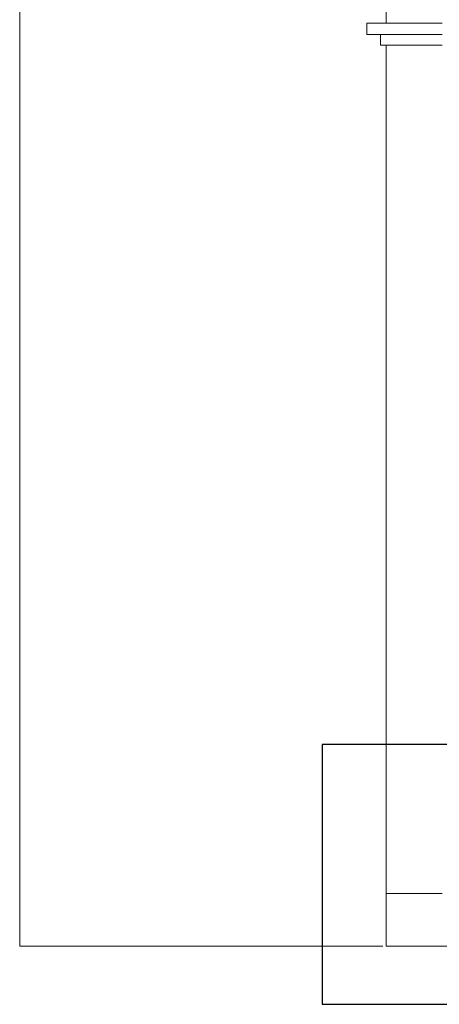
# Model space of a CAD drawing. Header units: millimetres. Extents: x -261 to 187, y -214 to 106.
# Tile 312 of 656: x -225.61 to -221.87, y -90.16 to -81.38. Entities that reach past the tile are written whole.
import ezdxf

# ---------------------------------------------------------------- set-up
doc = ezdxf.new("R2010")
doc.units = ezdxf.units.MM
doc.header["$LTSCALE"] = 0.005
doc.header["$MEASUREMENT"] = 0
for name, color, linetype, lineweight in [('DI-Detalhes', 1, 'Continuous', 30), ('IFC-Laje-Contorno', 9, 'Continuous', 5), ('IFC-Parede padrão-Contorno', 9, 'Continuous', 5), ('IFC-Parede-Contorno', 9, 'Continuous', 5)]:
    doc.layers.add(name, color=color, linetype=linetype, lineweight=lineweight)

msp = doc.modelspace()

# ---------------------------------------------------------------- linework, layer by layer
at = {"layer": 'DI-Detalhes'}
msp.add_lwpolyline([(-222.9144, -90.1642), (-219.6955, -90.1642), (-219.6955, -87.8479), (-222.9144, -87.8479), (-222.9144, -90.1642)], dxfattribs=at)
at = {"layer": 'IFC-Laje-Contorno', "lineweight": 5}
for p, q in [((-225.6137, -89.6442), (-225.6137, -72.9753)), ((-222.3423, -89.6442), (-222.3423, -86.6111)), ((-225.6137, -89.6442), (-223.0961, -89.6442)), ((-225.6137, -89.6442), (-223.0961, -89.6442)), ((-223.0961, -89.6442), (-222.386, -89.6442)), ((-222.386, -89.6442), (-222.3828, -89.6442)), ((-222.3828, -89.6442), (-222.3727, -89.6442))]:
    msp.add_line(p, q, dxfattribs=at)
at = {"layer": 'IFC-Parede padrão-Contorno', "lineweight": 5}
for p, q in [((-222.3423, -81.413), (-222.3423, -80.863)), ((-222.3423, -81.5143), (-222.3423, -81.5142)), ((-222.3423, -86.6111), (-222.3423, -81.6105)), ((-222.3423, -89.1747), (-222.3155, -89.1747)), ((-221.8701, -89.1747), (-221.8423, -89.1747))]:
    msp.add_line(p, q, dxfattribs=at)
at = {"layer": 'IFC-Parede-Contorno', "lineweight": 5}
for p, q in [((-222.517, -81.413), (-221.8423, -81.413)), ((-222.517, -81.5142), (-222.517, -81.413)), ((-222.517, -81.5142), (-221.8423, -81.5142)), ((-222.3937, -81.5143), (-221.8437, -81.5143)), ((-222.3937, -81.6105), (-222.3937, -81.5143)), ((-222.3937, -81.6105), (-221.8437, -81.6105)), ((-222.3248, -89.1747), (-221.8692, -89.1747)), ((-222.3423, -89.6447), (-222.3423, -89.6172)), ((-222.3423, -89.6447), (-221.9695, -89.6447)), ((-221.9695, -89.6447), (-216.179, -89.6447))]:
    msp.add_line(p, q, dxfattribs=at)

doc.saveas('drawing.dxf')
